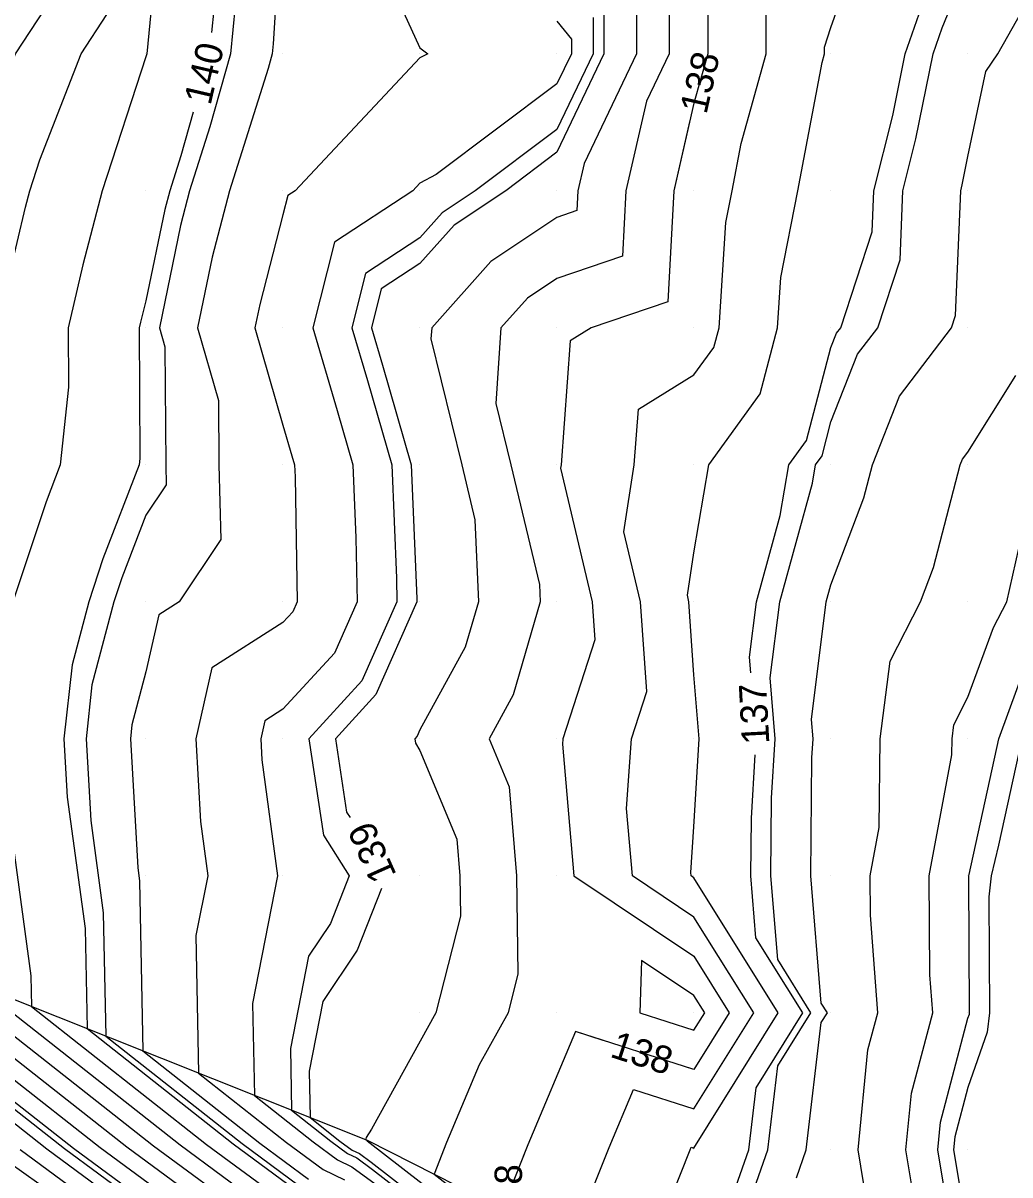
# Model space of a CAD drawing. Extents: x 2354170 to 2357230, y 866100 to 868290.
# Drawn here: x 2355611 to 2355683, y 867338.2 to 867422.3 of the extents above; entities that cross this region are included whole.
import ezdxf

# ---------------------------------------------------------------- set-up
doc = ezdxf.new("R2010")
doc.units = 0
for name, color, linetype in [('Default', 7, 'Continuous'), ('DTM Contours Major', 7, 'Continuous'), ('DTM Contours Minor', 7, 'Continuous'), ('DTM Contours Minor Text', 7, 'Continuous'), ('Exist DTM QL2 LIDAR Elevation Point', 7, 'Continuous'), ('PH Exist DTM Breakline', 7, 'Continuous')]:
    doc.layers.add(name, color=color, linetype=linetype)

msp = doc.modelspace()

# ---------------------------------------------------------------- linework, layer by layer
at = {"layer": 'Default'}
for points in [[(2355694.688, 867513.146), (2355693.403, 867510.017), (2355689.979, 867500.574), (2355689.817, 867500.016), (2355689.753, 867499.79), (2355689.248, 867490.016), (2355686.843, 867483.153), (2355685.422, 867480.016), (2355683.884, 867476.111), (2355679.979, 867470.273), (2355679.855, 867470.016), (2355676.098, 867463.897), (2355674.367, 867460.016), (2355671.456, 867451.492), (2355670.919, 867450.016), (2355670.675, 867449.32), (2355669.979, 867448.191), (2355668.129, 867441.866), (2355666.039, 867440.016), (2355664.386, 867435.609), (2355661.314, 867430.016), (2355660.987, 867429.008), (2355660.987, 867420.86)], [(2355654.697, 867512.471), (2355654.051, 867510.017), (2355654.229, 867504.266), (2355653.7, 867500.016), (2355649.979, 867494.8), (2355646.32, 867490.016), (2355645.09, 867484.905), (2355640.363, 867480.016), (2355640.245, 867479.75), (2355639.979, 867479.242), (2355637.584, 867470.016), (2355638.04, 867461.955), (2355637.492, 867460.016), (2355633.296, 867453.333), (2355631.724, 867450.016), (2355631.063, 867448.932), (2355629.979, 867447.67), (2355625.944, 867444.051), (2355625.578, 867440.016), (2355625.246, 867434.748), (2355625.421, 867430.016), (2355625.097, 867424.897), (2355624.772, 867421.57)], [(2355605.4, 867404.708), (2355606.55, 867410.015), (2355609.978, 867418.814), (2355610.446, 867420.015), (2355614.222, 867425.772), (2355614.502, 867430.016), (2355614.388, 867434.425), (2355613.275, 867440.016), (2355612.814, 867447.18), (2355613.032, 867450.016), (2355615.248, 867455.285), (2355616.61, 867460.016), (2355617.205, 867462.789), (2355619.979, 867464.283), (2355623.991, 867466.004), (2355625.595, 867470.016), (2355626.77, 867473.225), (2355625.302, 867480.016), (2355627.122, 867482.873), (2355629.297, 867490.016), (2355629.979, 867492.353), (2355632.108, 867492.146), (2355633.406, 867492.813)], [(2355664.125, 867374.838), (2355664.034, 867375.96), (2355664.543, 867380.015), (2355666.28, 867386.316), (2355666.907, 867390.015), (2355668.198, 867391.796), (2355669.979, 867398.579), (2355670.385, 867399.61), (2355670.693, 867400.015), (2355672.988, 867407.007), (2355673.114, 867410.015), (2355674.492, 867415.503), (2355675.402, 867420.015), (2355676.589, 867423.406), (2355679.304, 867430.016), (2355679.979, 867431.414), (2355683.269, 867436.726), (2355684.278, 867440.016), (2355685.999, 867443.997), (2355689.892, 867450.016), (2355689.979, 867450.18), (2355693.579, 867460.016), (2355695.929, 867464.066), (2355696.737, 867468.199)], [(2355656.903, 867447.479), (2355653.106, 867446.889), (2355649.979, 867442.916), (2355648.881, 867441.114), (2355648.369, 867440.016), (2355647.981, 867432.013), (2355647.394, 867430.016), (2355649.979, 867427.709), (2355653.41, 867423.447), (2355653.41, 867420.015), (2355649.979, 867412.82), (2355646.237, 867410.015), (2355642.488, 867407.507), (2355639.979, 867404.704), (2355637.149, 867402.845), (2355636.431, 867400.015), (2355637.239, 867397.275), (2355639.348, 867390.015), (2355639.746, 867380.248), (2355639.75, 867380.015), (2355636.756, 867373.238), (2355633.804, 867370.015), (2355634.624, 867364.66), (2355634.874, 867364.263)], [(2355629.856, 867430.016), (2355629.269, 867420.726), (2355629.199, 867420.015), (2355628.893, 867418.93), (2355626.073, 867410.015), (2355624.82, 867405.174), (2355623.753, 867400.015), (2355625.281, 867394.713), (2355625.311, 867390.015), (2355625.438, 867384.556), (2355622.408, 867380.015), (2355620.923, 867379.071), (2355619.979, 867374.913), (2355618.955, 867371.039), (2355618.844, 867370.015), (2355619.38, 867360.613), (2355619.516, 867359.613), (2355619.754, 867347.238), (2355628.298, 867340.504), (2355631.849, 867337.885)], [(2355635.597, 867430.016), (2355639.979, 867420.437), (2355640.544, 867420.015), (2355639.979, 867419.71), (2355630.873, 867410.015), (2355630.333, 867409.661), (2355629.979, 867408.263), (2355628.283, 867401.71), (2355627.933, 867400.015), (2355629.979, 867392.916), (2355630.639, 867390.675), (2355630.831, 867390.015), (2355630.867, 867389.127), (2355631.025, 867380.015), (2355630.704, 867379.289), (2355629.979, 867378.497), (2355624.793, 867375.201), (2355623.615, 867370.015), (2355623.952, 867363.988), (2355624.488, 867360.015), (2355623.63, 867355.647), (2355623.823, 867345.615), (2355630.242, 867340.556), (2355632.91, 867338.588), (2355634.462, 867337.831)], [(2355620.926, 867429.068), (2355620.042, 867420.015), (2355619.979, 867419.79), (2355616.791, 867410.015), (2355615.377, 867404.617), (2355614.304, 867400.015), (2355614.328, 867395.666), (2355613.728, 867390.015), (2355612.685, 867387.309), (2355610.272, 867380.015), (2355610.211, 867379.783), (2355609.978, 867377.642), (2355609.226, 867370.767), (2355609.152, 867370.015), (2355609.936, 867364.748), (2355611.573, 867352.711), (2355611.616, 867350.483), (2355624.41, 867340.4), (2355629.728, 867336.478)], [(2355613.246, 867336.747), (2355609.978, 867339.084), (2355608.474, 867340.015), (2355602.946, 867343.383), (2355595.813, 867348.911), (2355590.167, 867353.071), (2355585.796, 867356.068), (2355584.297, 867357.437), (2355582.201, 867358.789), (2355578.267, 867361.583), (2355568.229, 867372.114), (2355568.575, 867377.712), (2355569.539, 867389.367), (2355569.665, 867390.015), (2355569.74, 867390.253), (2355569.978, 867390.695), (2355573.531, 867396.462), (2355575.185, 867400.015), (2355574.6, 867404.637), (2355574.734, 867410.015), (2355575.001, 867414.993), (2355577.277, 867420.015), (2355579.978, 867428.643)], [(2355658.164, 867428.201), (2355658.164, 867420.015), (2355656.51, 867416.547), (2355655.01, 867410.015), (2355654.755, 867405.239), (2355649.979, 867403.617), (2355647.821, 867402.173), (2355645.89, 867400.015), (2355645.511, 867394.483), (2355646.602, 867390.015), (2355648.708, 867381.286), (2355648.763, 867380.015), (2355646.782, 867373.212), (2355645.032, 867370.015), (2355646.482, 867366.518), (2355647.028, 867360.015), (2355647.132, 867352.862), (2355646.41, 867350.015), (2355644.309, 867346.211), (2355641.921, 867340.543), (2355641.006, 867338.235), (2355654.167, 867328.032)], [(2355589.978, 867427.496), (2355588.323, 867420.015), (2355586.795, 867413.198), (2355585.285, 867410.015), (2355585.926, 867405.963), (2355585.997, 867400.015), (2355584.097, 867395.896), (2355580.959, 867390.015), (2355579.978, 867384.647), (2355579.285, 867380.708), (2355579.215, 867379.861), (2355578.412, 867366.858), (2355583.049, 867361.993), (2355584.866, 867360.703), (2355585.834, 867360.078), (2355587.866, 867358.222), (2355590.218, 867356.609), (2355593.257, 867354.37), (2355604.766, 867345.449), (2355609.948, 867342.292), (2355612.744, 867340.088), (2355623.362, 867332.258)], [(2355602.405, 867427.589), (2355600.86, 867420.015), (2355599.978, 867417.764), (2355597.253, 867412.74), (2355596.654, 867410.015), (2355596.36, 867403.634), (2355596.398, 867400.015), (2355594.654, 867395.34), (2355592.409, 867390.015), (2355591.968, 867388.025), (2355589.988, 867380.015), (2355589.987, 867380.006), (2355588.672, 867363.253), (2355588.594, 867361.602), (2355589.936, 867360.376), (2355590.27, 867360.147), (2355590.701, 867359.829), (2355606.587, 867347.516), (2355609.905, 867345.495), (2355616.633, 867340.192), (2355625.484, 867333.665)], [(2355655.988, 867330.644), (2355659.709, 867340.022), (2355659.786, 867340.207), (2355659.979, 867340.145), (2355666.136, 867350.015), (2355659.979, 867359.871), (2355659.764, 867360.015), (2355659.744, 867360.25), (2355659.979, 867363.586), (2355660.355, 867370.015), (2355659.979, 867374.671), (2355659.613, 867380.015), (2355659.499, 867380.495), (2355659.979, 867383.591), (2355661.067, 867390.015), (2355664.813, 867395.182), (2355666.082, 867400.015), (2355666.321, 867403.674), (2355667.554, 867410.015), (2355669.329, 867419.365), (2355669.511, 867420.015), (2355669.511, 867420.484), (2355669.979, 867421.928), (2355672.077, 867427.918)], [(2355655.787, 867425.824), (2355655.787, 867420.015), (2355651.966, 867412.003), (2355651.51, 867410.015), (2355651.432, 867408.562), (2355649.979, 867408.068), (2355645.154, 867404.84), (2355640.836, 867400.015), (2355640.781, 867399.213), (2355643.026, 867390.015), (2355643.995, 867385.999), (2355644.252, 867380.015), (2355643.289, 867376.705), (2355639.979, 867370.658), (2355639.782, 867370.212), (2355639.601, 867370.015), (2355639.652, 867369.688), (2355639.979, 867369.166), (2355642.661, 867362.697), (2355642.887, 867360.015), (2355642.929, 867357.064), (2355641.143, 867350.015), (2355636.447, 867341.513), (2355636.05, 867340.919), (2355636.029, 867340.816), (2355636.031, 867340.747), (2355636.075, 867340.712), (2355636.093, 867340.699), (2355636.104, 867340.693), (2355636.121, 867340.681), (2355653.166, 867327.466)], [(2355650.994, 867333.174), (2355653.779, 867340.196), (2355655.563, 867344.43), (2355659.979, 867343.013), (2355664.347, 867350.015), (2355659.979, 867357.007), (2355655.486, 867360.015), (2355655.06, 867364.934), (2355655.418, 867370.015), (2355656.533, 867373.461), (2355656.085, 867380.015), (2355654.868, 867385.126), (2355655.626, 867390.015), (2355655.92, 867394.074), (2355659.979, 867396.57), (2355661.427, 867398.567), (2355661.807, 867400.015), (2355662.308, 867407.686), (2355662.761, 867410.015), (2355663.413, 867413.449), (2355665.249, 867420.015), (2355665.249, 867424.746)], [(2355667.457, 867337.975), (2355668.175, 867340.015), (2355669.273, 867349.309), (2355669.714, 867350.015), (2355669.272, 867350.722), (2355668.505, 867360.015), (2355668.592, 867368.628), (2355668.673, 867370.015), (2355668.559, 867371.435), (2355669.635, 867380.015), (2355669.979, 867381.262), (2355672.387, 867387.607), (2355673.015, 867390.015), (2355674.982, 867395.013), (2355678.781, 867400.015), (2355679.077, 867400.917), (2355679.458, 867410.015), (2355679.562, 867410.432), (2355679.979, 867412.501), (2355681.28, 867418.715), (2355682.159, 867420.015), (2355684.984, 867425.011)], [(2355606.385, 867423.609), (2355605.653, 867420.015), (2355602.868, 867412.905), (2355601.742, 867410.015), (2355601.428, 867408.566), (2355601.121, 867400.015), (2355601.041, 867398.953), (2355599.978, 867396.298), (2355598.271, 867391.722), (2355597.552, 867390.015), (2355596.179, 867383.815), (2355595.239, 867380.015), (2355594.73, 867375.263), (2355594.04, 867366.463), (2355593.934, 867364.231), (2355594.329, 867358.756), (2355607.497, 867348.55), (2355609.883, 867347.096), (2355618.577, 867340.244), (2355626.545, 867334.368)], [(2355628.667, 867335.775), (2355622.465, 867340.348), (2355609.84, 867350.298), (2355609.318, 867350.616), (2355606.434, 867352.851), (2355606.03, 867358.452), (2355604.307, 867370.015), (2355604.817, 867375.176), (2355605.347, 867380.015), (2355606.153, 867383.841), (2355608.121, 867390.015), (2355608.652, 867391.341), (2355609.308, 867400.015), (2355609.331, 867400.663), (2355609.978, 867403.651), (2355611.182, 867408.812), (2355611.497, 867410.015), (2355612.232, 867412.269), (2355615.245, 867420.015), (2355617.12, 867422.874)], [(2355649.979, 867422.38), (2355651.033, 867421.07), (2355651.034, 867420.015), (2355649.979, 867417.804), (2355641.158, 867411.194), (2355639.979, 867410.558), (2355639.469, 867410.015), (2355633.741, 867406.253), (2355632.16, 867400.015), (2355633.939, 867393.975), (2355635.09, 867390.015), (2355635.306, 867384.688), (2355635.387, 867380.015), (2355633.73, 867376.263), (2355629.979, 867372.167), (2355628.663, 867371.331), (2355628.364, 867370.015), (2355628.449, 867368.486), (2355629.591, 867360.015), (2355627.763, 867350.703), (2355627.892, 867343.992), (2355632.186, 867340.608), (2355633.971, 867339.292), (2355635.009, 867338.785), (2355636.707, 867337.544)], [(2355623.416, 867415.744), (2355622.516, 867412.553), (2355621.714, 867410.015), (2355621.357, 867408.637), (2355619.979, 867401.974), (2355619.572, 867400.422), (2355619.477, 867400.015), (2355619.53, 867390.464), (2355619.482, 867390.015), (2355616.838, 867383.155), (2355615.799, 867380.015), (2355614.583, 867375.411), (2355613.998, 867370.015), (2355614.241, 867365.753), (2355615.544, 867356.162), (2355615.685, 867348.86), (2355626.354, 867340.452), (2355630.789, 867337.182), (2355633.367, 867335.922), (2355637.585, 867332.839), (2355641.127, 867330.093)], [(2355659.663, 867415.034), (2355658.51, 867410.015), (2355658.078, 867401.917), (2355652.48, 867400.015), (2355650.931, 867399.063), (2355650.276, 867390.015), (2355650.236, 867389.758), (2355652.556, 867380.015), (2355652.745, 867377.249), (2355650.403, 867370.015), (2355650.375, 867369.619), (2355651.208, 867360.015), (2355659.979, 867354.144), (2355662.558, 867350.015), (2355659.979, 867345.88), (2355651.341, 867348.653), (2355647.85, 867340.37), (2355647.521, 867339.54)], [(2355645.754, 867322.617), (2355645.16, 867322.942), (2355638.463, 867328.134), (2355631.725, 867333.059), (2355627.606, 867335.071), (2355620.521, 867340.296), (2355609.862, 867348.697), (2355608.408, 867349.583), (2355600.381, 867355.804), (2355599.397, 867369.459), (2355599.407, 867369.673), (2355599.474, 867370.52), (2355599.978, 867375.233), (2355600.408, 867379.585), (2355600.455, 867380.015), (2355602.112, 867387.881), (2355602.793, 867390.015), (2355604.846, 867395.147), (2355605.116, 867398.717)], [(2355683.878, 867291.412), (2355681.285, 867298.751), (2355680.843, 867301.702), (2355680.217, 867303.669), (2355679.272, 867306.188), (2355677.189, 867311.494), (2355673.47, 867318.132), (2355671.076, 867321.534), (2355673.069, 867326.42), (2355672.364, 867337.629), (2355671.964, 867340.015), (2355672.681, 867347.313), (2355673.397, 867350.015), (2355672.857, 867357.137), (2355672.841, 867360.015), (2355673.498, 867363.534), (2355673.577, 867370.015), (2355674.31, 867375.684), (2355676.516, 867380.015), (2355677.468, 867382.526), (2355679.421, 867390.015), (2355679.579, 867390.416), (2355679.979, 867390.943), (2355683.461, 867396.534)], [(2355684.661, 867291.469), (2355682.631, 867297.216), (2355681.993, 867301.475), (2355681.089, 867304.313), (2355679.725, 867307.949), (2355678.297, 867311.589), (2355674.338, 867318.654), (2355673.424, 867319.954), (2355676.867, 867328.396), (2355676.55, 867333.444), (2355675.448, 867340.015), (2355675.853, 867344.141), (2355677.41, 867350.015), (2355677.199, 867352.795), (2355677.158, 867360.015), (2355678.808, 867368.843), (2355678.822, 867370.015), (2355678.954, 867371.04), (2355679.979, 867373.052), (2355681.845, 867378.149), (2355682.807, 867380.015), (2355684.136, 867385.858)], [(2355683.905, 867370.015), (2355682.212, 867362.247), (2355681.67, 867360.015), (2355681.502, 867358.492), (2355681.551, 867350.015), (2355681.386, 867348.608), (2355679.979, 867344.568), (2355679.025, 867340.969), (2355678.932, 867340.015), (2355679.979, 867333.766), (2355680.716, 867330.014), (2355680.077, 867327.607), (2355676.298, 867317.229), (2355677.107, 867315.785)], [(2355682.093, 867277.154), (2355681.983, 867278.387), (2355682.327, 867286.895), (2355682.312, 867291.297), (2355678.594, 867301.819), (2355678.544, 867302.156), (2355678.472, 867302.38), (2355678.365, 867302.667), (2355674.975, 867311.304), (2355671.734, 867317.087), (2355667.501, 867323.1), (2355667.044, 867323.539), (2355662.964, 867326.618), (2355661.594, 867333.234), (2355663.981, 867340.015), (2355664.518, 867344.553), (2355667.925, 867350.015), (2355664.506, 867355.488), (2355664.132, 867360.015), (2355664.175, 867364.211), (2355664.446, 867368.855)], [(2355583.617, 867366.075), (2355583.503, 867364.23), (2355585.439, 867362.198), (2355586.198, 867361.659), (2355586.603, 867361.398), (2355588.901, 867359.299), (2355590.244, 867358.378), (2355591.979, 867357.1), (2355605.677, 867346.483), (2355609.926, 867343.893), (2355614.689, 867340.14), (2355624.423, 867332.961), (2355630.083, 867330.196), (2355639.341, 867323.429), (2355642.158, 867321.245), (2355644.409, 867320.014), (2355649.979, 867315.707), (2355655.934, 867310.014), (2355658.108, 867308.143), (2355659.979, 867306.24), (2355660.989, 867304.681)], [(2355637.181, 867359.099), (2355635.405, 867354.589), (2355632.894, 867350.844), (2355631.896, 867345.76), (2355631.961, 867342.37), (2355634.131, 867340.66), (2355635.032, 867339.995), (2355635.556, 867339.739), (2355636.414, 867339.112), (2355652.165, 867326.901), (2355654.309, 867325.729), (2355659.324, 867321.944), (2355664.169, 867317.302), (2355666.526, 867313.954), (2355668.331, 867310.732), (2355670.351, 867305.586), (2355672.948, 867301.576), (2355674.944, 867298.505), (2355677.612, 867290.953), (2355677.622, 867287.954), (2355677.388, 867282.156), (2355677.619, 867279.555)], [(2355660.769, 867350.015), (2355659.979, 867351.28), (2355656.152, 867353.842), (2355656.032, 867350.015), (2355659.979, 867348.748), (2355660.769, 867350.015)], [(2355610.8, 867340.037), (2355622.301, 867331.554)]]:
    msp.add_lwpolyline(points, dxfattribs=at)
at = {"layer": 'DTM Contours Major'}
msp.add_lwpolyline([(2355626.547, 867424.439), (2355626.488, 867423.506), (2355626.147, 867420.015), (2355624.642, 867414.679), (2355623.167, 867410.015), (2355622.511, 867407.483), (2355620.967, 867400.015), (2355621.367, 867398.627), (2355621.421, 867390.015), (2355621.455, 867388.539), (2355619.979, 867386.326), (2355618.223, 867381.771), (2355617.642, 867380.015), (2355616.04, 867373.953), (2355615.613, 867370.015), (2355615.954, 867364.04), (2355616.868, 867357.312), (2355617.041, 867348.319), (2355627.002, 867340.47), (2355631.142, 867337.416), (2355633.549, 867336.24), (2355634.72, 867335.385)], dxfattribs=at)
at = {"layer": 'DTM Contours Minor'}
for points in [[(2355660.987, 867429.008), (2355660.987, 867420.015), (2355659.979, 867416.41), (2355658.51, 867410.015), (2355658.078, 867401.917), (2355652.48, 867400.015), (2355650.931, 867399.063), (2355650.276, 867390.015), (2355650.236, 867389.758), (2355652.556, 867380.015), (2355652.745, 867377.249), (2355650.403, 867370.015), (2355650.375, 867369.619), (2355651.208, 867360.015), (2355659.979, 867354.144), (2355662.558, 867350.015), (2355659.979, 867345.88), (2355659.071, 867346.172)], [(2355663.549, 867334.815), (2355665.379, 867340.015), (2355666.103, 867346.138), (2355668.521, 867350.015), (2355666.094, 867353.899), (2355665.59, 867360.015), (2355665.647, 867365.683), (2355665.901, 867370.015), (2355665.543, 867374.452), (2355666.241, 867380.015), (2355668.624, 867388.66), (2355668.853, 867390.015), (2355669.327, 867390.668), (2355669.979, 867393.153), (2355671.917, 867398.077), (2355673.389, 867400.015), (2355675.018, 867404.977), (2355675.228, 867410.015), (2355676.182, 867413.813), (2355677.433, 867420.015), (2355678.093, 867421.902), (2355679.979, 867426.494)], [(2355627.606, 867335.071), (2355620.521, 867340.296), (2355609.862, 867348.697), (2355608.408, 867349.583), (2355600.381, 867355.804), (2355599.397, 867369.459), (2355599.407, 867369.673), (2355599.474, 867370.52), (2355599.978, 867375.233), (2355600.408, 867379.585), (2355600.455, 867380.015), (2355602.112, 867387.881), (2355602.793, 867390.015), (2355604.846, 867395.147), (2355605.214, 867400.015), (2355605.379, 867404.614), (2355606.55, 867410.015), (2355609.978, 867418.814), (2355610.446, 867420.015), (2355614.222, 867425.772)], [(2355652.618, 867422.655), (2355652.618, 867420.015), (2355649.979, 867414.481), (2355644.019, 867410.015), (2355641.599, 867408.396), (2355639.979, 867406.586), (2355636.013, 867403.981), (2355635.007, 867400.015), (2355636.139, 867396.175), (2355637.929, 867390.015), (2355638.266, 867381.728), (2355638.296, 867380.015), (2355635.747, 867374.246), (2355631.872, 867370.015), (2355632.948, 867362.984), (2355634.813, 867360.015), (2355633.447, 867356.546), (2355631.843, 867354.152), (2355630.519, 867347.408), (2355630.605, 867342.911), (2355633.482, 867340.643), (2355634.679, 867339.761), (2355635.374, 867339.421), (2355636.512, 867338.59), (2355651.832, 867326.712)], [(2355683.528, 867296.193), (2355682.759, 867301.324), (2355681.671, 867304.743), (2355680.028, 867309.123), (2355679.035, 867311.653), (2355675.055, 867318.756), (2355676.103, 867321.633), (2355679.399, 867329.713), (2355679.34, 867330.654), (2355677.77, 867340.015), (2355677.968, 867342.026), (2355679.979, 867349.614), (2355680.083, 867349.911), (2355680.095, 867350.015), (2355680.037, 867359.957), (2355680.044, 867360.015), (2355680.064, 867360.1), (2355682.226, 867370.015), (2355684.303, 867375.691)], [(2355582.286, 867372.88), (2355581.806, 867365.106), (2355584.643, 867362.13), (2355585.754, 867361.34), (2355586.347, 867360.958), (2355588.556, 867358.94), (2355590.236, 867357.788), (2355592.405, 867356.19), (2355605.373, 867346.138), (2355609.934, 867343.36), (2355614.041, 867340.123), (2355624.069, 867332.727)], [(2355653.358, 867348.006), (2355651.341, 867348.653), (2355647.85, 867340.37), (2355646, 867335.705)]]:
    msp.add_lwpolyline(points, dxfattribs=at)
at = {"layer": 'Exist DTM QL2 LIDAR Elevation Point'}
for p, q in [((2355619.979, 867420.015), (2355619.979, 867420.015)), ((2355629.979, 867420.015), (2355629.979, 867420.015)), ((2355639.979, 867420.015), (2355639.979, 867420.015)), ((2355649.979, 867420.015), (2355649.979, 867420.015)), ((2355659.979, 867420.015), (2355659.979, 867420.015)), ((2355669.979, 867420.015), (2355669.979, 867420.015)), ((2355679.979, 867420.015), (2355679.979, 867420.015)), ((2355619.979, 867410.015), (2355619.979, 867410.015)), ((2355629.979, 867410.015), (2355629.979, 867410.015)), ((2355639.979, 867410.015), (2355639.979, 867410.015)), ((2355649.979, 867410.015), (2355649.979, 867410.015)), ((2355659.979, 867410.015), (2355659.979, 867410.015)), ((2355669.979, 867410.015), (2355669.979, 867410.015)), ((2355679.979, 867410.015), (2355679.979, 867410.015)), ((2355619.979, 867400.015), (2355619.979, 867400.015)), ((2355629.979, 867400.015), (2355629.979, 867400.015)), ((2355639.979, 867400.015), (2355639.979, 867400.015)), ((2355649.979, 867400.015), (2355649.979, 867400.015)), ((2355659.979, 867400.015), (2355659.979, 867400.015)), ((2355669.979, 867400.015), (2355669.979, 867400.015)), ((2355679.979, 867400.015), (2355679.979, 867400.015)), ((2355619.979, 867390.015), (2355619.979, 867390.015)), ((2355629.979, 867390.015), (2355629.979, 867390.015)), ((2355639.979, 867390.015), (2355639.979, 867390.015)), ((2355649.979, 867390.015), (2355649.979, 867390.015)), ((2355659.979, 867390.015), (2355659.979, 867390.015)), ((2355669.979, 867390.015), (2355669.979, 867390.015)), ((2355679.979, 867390.015), (2355679.979, 867390.015)), ((2355619.979, 867380.015), (2355619.979, 867380.015)), ((2355629.979, 867380.015), (2355629.979, 867380.015)), ((2355639.979, 867380.015), (2355639.979, 867380.015)), ((2355649.979, 867380.015), (2355649.979, 867380.015)), ((2355659.979, 867380.015), (2355659.979, 867380.015)), ((2355669.979, 867380.015), (2355669.979, 867380.015)), ((2355679.979, 867380.015), (2355679.979, 867380.015)), ((2355619.979, 867370.015), (2355619.979, 867370.015)), ((2355629.979, 867370.015), (2355629.979, 867370.015)), ((2355639.979, 867370.015), (2355639.979, 867370.015)), ((2355649.979, 867370.015), (2355649.979, 867370.015)), ((2355659.979, 867370.015), (2355659.979, 867370.015)), ((2355669.979, 867370.015), (2355669.979, 867370.015)), ((2355679.979, 867370.015), (2355679.979, 867370.015)), ((2355619.979, 867360.015), (2355619.979, 867360.015)), ((2355629.979, 867360.015), (2355629.979, 867360.015)), ((2355639.979, 867360.015), (2355639.979, 867360.015)), ((2355649.979, 867360.015), (2355649.979, 867360.015)), ((2355659.979, 867360.015), (2355659.979, 867360.015)), ((2355669.979, 867360.015), (2355669.979, 867360.015)), ((2355679.979, 867360.015), (2355679.979, 867360.015)), ((2355639.979, 867350.015), (2355639.979, 867350.015)), ((2355649.979, 867350.015), (2355649.979, 867350.015)), ((2355659.979, 867350.015), (2355659.979, 867350.015)), ((2355669.979, 867350.015), (2355669.979, 867350.015)), ((2355679.979, 867350.015), (2355679.979, 867350.015)), ((2355659.979, 867340.015), (2355659.979, 867340.015)), ((2355669.979, 867340.015), (2355669.979, 867340.015)), ((2355679.979, 867340.015), (2355679.979, 867340.015))]:
    msp.add_line(p, q, dxfattribs=at)
at = {"layer": 'PH Exist DTM Breakline'}
msp.add_lwpolyline([(2355539.645, 867385.018), (2355560.533, 867376.087), (2355590.278, 867360.732), (2355609.828, 867351.196), (2355636.115, 867340.713), (2355657.465, 867329.895), (2355667.849, 867323.705), (2355674.875, 867318.977), (2355680.717, 867311.797), (2355683.741, 867306.273), (2355686.089, 867300.666), (2355687.49, 867291.676), (2355687.891, 867285.643)], dxfattribs=at)

# ---------------------------------------------------------------- texts
at = {"layer": 'Default'}
for s, rotation, p in [('140', 76.89455, (2355624.688, 867416.188)), ('138', 77.19474, (2355660.885, 867415.53)), ('137', 93.07562, (2355665.485, 867369.66)), ('139', 114.07214, (2355638.298, 867360.081)), ('138', 89.54216, (2355647.397, 867334.499))]:
    msp.add_text(s, height=2, rotation=rotation, dxfattribs=at).set_placement(p)
at = {"layer": 'DTM Contours Minor Text'}
msp.add_text('138', height=2, rotation=342.2042, dxfattribs=at).set_placement((2355653.772, 867346.822))

doc.saveas('drawing.dxf')
